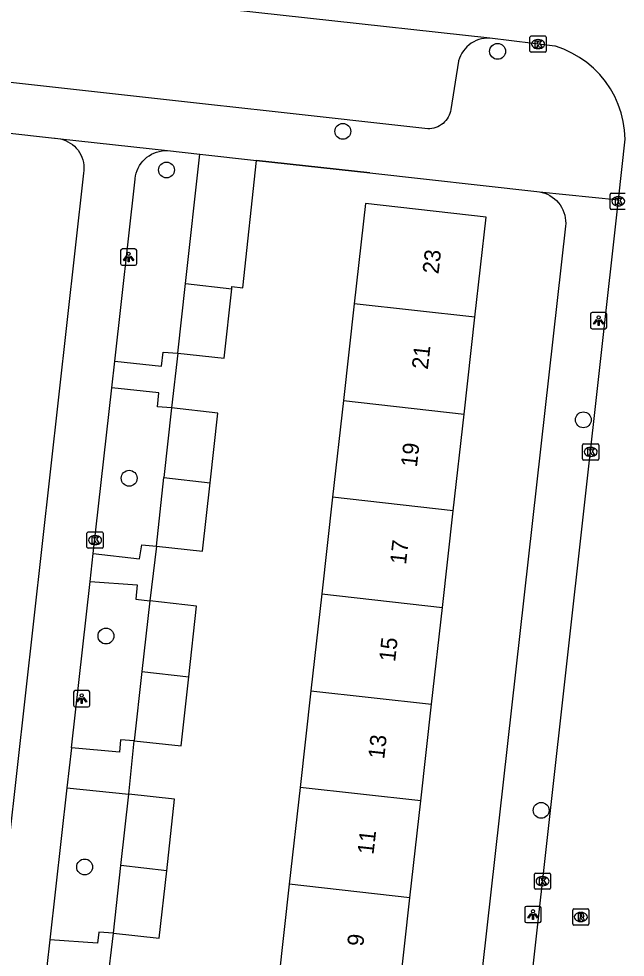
# Model space of a CAD drawing. Extents: x 161928 to 163055, y 386475 to 387428.
# Drawn here: x 162461.8 to 162499.2, y 387121 to 387178.9 of the extents above; entities that cross this region are included whole.
import ezdxf

# ---------------------------------------------------------------- set-up
doc = ezdxf.new("R2010")
doc.units = 0
for name, color, linetype in [('IMGEO_Boom', 7, 'Continuous'), ('IMGEO_Kolk', 7, 'Continuous'), ('IMGEO_Lichtpunt', 7, 'Continuous'), ('IMGEO_Muur', 7, 'Continuous'), ('IMGEO_Pand', 7, 'Continuous'), ('IMGEO_Pand_nummerreeks', 7, 'Continuous'), ('IMGEO_Rijbaan_lokaal_open', 7, 'Continuous'), ('IMGEO_Rioolput', 7, 'Continuous'), ('IMGEO_Voetpad_open', 7, 'Continuous')]:
    doc.layers.add(name, color=color, linetype=linetype)

msp = doc.modelspace()

# ---------------------------------------------------------------- linework, layer by layer
at = {"layer": 'IMGEO_Boom'}
for centre in [(162491.34, 387176.852), (162481.804, 387171.921), (162470.932, 387169.541), (162496.623, 387154.146), (162468.634, 387150.542), (162467.203, 387140.817), (162494.024, 387130.073), (162465.89, 387126.585)]:
    msp.add_circle(centre, 0.489, dxfattribs=at)
at = {"layer": 'IMGEO_Kolk'}
for p, q in [((162493.335, 387176.875), (162493.335, 387177.727)), ((162493.41, 387177.801), (162494.262, 387177.801)), ((162493.823, 387177.581), (162493.848, 387177.581)), ((162494.336, 387177.727), (162494.336, 387176.875)), ((162494.262, 387176.801), (162493.41, 387176.801)), ((162493.846, 387177.021), (162493.821, 387177.021)), ((162498.279, 387167.186), (162498.279, 387168.038)), ((162498.354, 387168.112), (162499.206, 387168.112)), ((162498.767, 387167.892), (162498.792, 387167.892)), ((162499.206, 387167.112), (162498.354, 387167.112)), ((162498.79, 387167.332), (162498.765, 387167.332)), ((162496.577, 387151.739), (162496.577, 387152.591)), ((162496.652, 387152.665), (162497.504, 387152.665)), ((162497.065, 387152.445), (162497.09, 387152.445)), ((162497.578, 387152.591), (162497.578, 387151.739)), ((162497.088, 387151.885), (162497.063, 387151.885)), ((162497.504, 387151.665), (162496.652, 387151.665)), ((162466.034, 387146.304), (162466.034, 387147.156)), ((162466.109, 387147.23), (162466.961, 387147.23)), ((162467.035, 387147.156), (162467.035, 387146.304)), ((162466.522, 387147.01), (162466.547, 387147.01)), ((162466.961, 387146.23), (162466.109, 387146.23)), ((162466.545, 387146.45), (162466.52, 387146.45)), ((162493.607, 387125.286), (162493.607, 387126.138)), ((162493.682, 387126.212), (162494.534, 387126.212)), ((162494.095, 387125.992), (162494.12, 387125.992)), ((162494.608, 387126.138), (162494.608, 387125.286)), ((162494.534, 387125.212), (162493.682, 387125.212)), ((162494.118, 387125.432), (162494.093, 387125.432))]:
    msp.add_line(p, q, dxfattribs=at)
for points in [[(162493.335, 387176.875), (162493.335, 387177.727)], [(162493.41, 387177.801), (162494.262, 387177.801)], [(162493.656, 387177.501), (162493.779, 387177.501), (162493.779, 387177.35), (162493.909, 387177.501), (162494.073, 387177.501), (162493.927, 387177.35), (162494.08, 387177.101), (162493.928, 387177.101), (162493.843, 387177.265), (162493.779, 387177.198), (162493.779, 387177.101), (162493.656, 387177.101), (162493.656, 387177.501)], [(162494.336, 387177.727), (162494.336, 387176.875)], [(162494.262, 387176.801), (162493.41, 387176.801)], [(162498.279, 387167.186), (162498.279, 387168.038)], [(162498.354, 387168.112), (162499.206, 387168.112)], [(162498.6, 387167.812), (162498.723, 387167.812), (162498.723, 387167.661), (162498.853, 387167.812), (162499.017, 387167.812), (162498.871, 387167.661), (162499.024, 387167.412), (162498.872, 387167.412), (162498.787, 387167.576), (162498.723, 387167.509), (162498.723, 387167.412), (162498.6, 387167.412), (162498.6, 387167.812)], [(162499.206, 387167.112), (162498.354, 387167.112)], [(162496.577, 387151.739), (162496.577, 387152.591)], [(162496.652, 387152.665), (162497.504, 387152.665)], [(162496.898, 387152.365), (162497.021, 387152.365), (162497.021, 387152.214), (162497.151, 387152.365), (162497.315, 387152.365), (162497.169, 387152.214), (162497.322, 387151.965), (162497.17, 387151.965), (162497.085, 387152.129), (162497.021, 387152.062), (162497.021, 387151.965), (162496.898, 387151.965), (162496.898, 387152.365)], [(162497.578, 387152.591), (162497.578, 387151.739)], [(162497.504, 387151.665), (162496.652, 387151.665)], [(162466.034, 387146.304), (162466.034, 387147.156)], [(162466.109, 387147.23), (162466.961, 387147.23)], [(162467.035, 387147.156), (162467.035, 387146.304)], [(162466.355, 387146.93), (162466.478, 387146.93), (162466.478, 387146.779), (162466.608, 387146.93), (162466.772, 387146.93), (162466.626, 387146.779), (162466.779, 387146.53), (162466.627, 387146.53), (162466.542, 387146.694), (162466.478, 387146.627), (162466.478, 387146.53), (162466.355, 387146.53), (162466.355, 387146.93)], [(162466.961, 387146.23), (162466.109, 387146.23)], [(162493.607, 387125.286), (162493.607, 387126.138)], [(162493.682, 387126.212), (162494.534, 387126.212)], [(162493.928, 387125.912), (162494.051, 387125.912), (162494.051, 387125.761), (162494.181, 387125.912), (162494.345, 387125.912), (162494.199, 387125.761), (162494.352, 387125.512), (162494.2, 387125.512), (162494.115, 387125.676), (162494.051, 387125.609), (162494.051, 387125.512), (162493.928, 387125.512), (162493.928, 387125.912)], [(162494.608, 387126.138), (162494.608, 387125.286)], [(162494.534, 387125.212), (162493.682, 387125.212)]]:
    msp.add_lwpolyline(points, dxfattribs=at)
for centre, start, end in [((162493.412, 387177.725), 91.55205, 178.44795), ((162493.412, 387177.725), 91.55205, 178.44795), ((162494.26, 387177.725), 1.55205, 88.44795), ((162494.26, 387177.725), 1.55205, 88.44795), ((162493.412, 387176.877), 181.55205, 268.44795), ((162493.412, 387176.877), 181.55205, 268.44795), ((162494.26, 387176.877), 271.55205, 358.44795), ((162494.26, 387176.877), 271.55205, 358.44795), ((162498.356, 387168.036), 91.55205, 178.44795), ((162498.356, 387168.036), 91.55205, 178.44795), ((162498.356, 387167.188), 181.55205, 268.44795), ((162498.356, 387167.188), 181.55205, 268.44795), ((162496.654, 387152.589), 91.55205, 178.44795), ((162496.654, 387152.589), 91.55205, 178.44795), ((162497.502, 387152.589), 1.55205, 88.44795), ((162497.502, 387152.589), 1.55205, 88.44795), ((162496.654, 387151.741), 181.55205, 268.44795), ((162496.654, 387151.741), 181.55205, 268.44795), ((162497.502, 387151.741), 271.55205, 358.44795), ((162497.502, 387151.741), 271.55205, 358.44795), ((162466.111, 387147.154), 91.55205, 178.44795), ((162466.111, 387147.154), 91.55205, 178.44795), ((162466.959, 387147.154), 1.55205, 88.44795), ((162466.959, 387147.154), 1.55205, 88.44795), ((162466.111, 387146.306), 181.55205, 268.44795), ((162466.111, 387146.306), 181.55205, 268.44795), ((162466.959, 387146.306), 271.55205, 358.44795), ((162466.959, 387146.306), 271.55205, 358.44795), ((162493.684, 387126.136), 91.55205, 178.44795), ((162493.684, 387126.136), 91.55205, 178.44795), ((162494.532, 387126.136), 1.55205, 88.44795), ((162494.532, 387126.136), 1.55205, 88.44795), ((162493.684, 387125.288), 181.55205, 268.44795), ((162493.684, 387125.288), 181.55205, 268.44795), ((162494.532, 387125.288), 271.55205, 358.44795), ((162494.532, 387125.288), 271.55205, 358.44795)]:
    msp.add_arc(centre, 0.0765, start, end, dxfattribs=at)
for centre, major_axis, ratio, start_param, end_param in [((162493.822, 387177.301), (-0.387, 0.002), 0.722429, 4.712389, 7.853982), ((162493.847, 387177.301), (-0.39, 0.002), 0.717154, 1.570796, 4.712389), ((162498.766, 387167.612), (-0.387, 0.002), 0.722429, 4.712389, 7.853982), ((162498.791, 387167.612), (-0.39, 0.002), 0.717154, 1.570796, 4.712389), ((162497.064, 387152.165), (-0.387, 0.002), 0.722429, 4.712389, 7.853982), ((162497.089, 387152.165), (-0.39, 0.002), 0.717154, 1.570796, 4.712389), ((162466.521, 387146.73), (-0.387, 0.002), 0.722429, 4.712389, 7.853982), ((162466.546, 387146.73), (-0.39, 0.002), 0.717154, 1.570796, 4.712389), ((162494.094, 387125.712), (-0.387, 0.002), 0.722429, 4.712389, 7.853982), ((162494.119, 387125.712), (-0.39, 0.002), 0.717154, 1.570796, 4.712389)]:
    msp.add_ellipse(centre, major_axis=major_axis, ratio=ratio, start_param=start_param, end_param=end_param, dxfattribs=at)
at = {"layer": 'IMGEO_Lichtpunt'}
for p, q in [((162468.106, 387164.577), (162468.106, 387163.77)), ((162468.106, 387164.577), (162468.106, 387163.77)), ((162469.008, 387164.672), (162468.2, 387164.672)), ((162469.008, 387164.672), (162468.2, 387164.672)), ((162469.102, 387163.77), (162469.102, 387164.577)), ((162469.102, 387163.77), (162469.102, 387164.577)), ((162468.2, 387163.676), (162469.008, 387163.676)), ((162468.2, 387163.676), (162469.008, 387163.676)), ((162497.068, 387160.659), (162497.068, 387159.852)), ((162497.068, 387160.659), (162497.068, 387159.852)), ((162497.97, 387160.754), (162497.162, 387160.754)), ((162497.97, 387160.754), (162497.162, 387160.754)), ((162498.064, 387159.852), (162498.064, 387160.659)), ((162498.064, 387159.852), (162498.064, 387160.659)), ((162497.162, 387159.758), (162497.97, 387159.758)), ((162497.162, 387159.758), (162497.97, 387159.758)), ((162465.21, 387137.359), (162465.21, 387136.552)), ((162465.21, 387137.359), (162465.21, 387136.552)), ((162466.112, 387137.454), (162465.304, 387137.454)), ((162466.112, 387137.454), (162465.304, 387137.454)), ((162466.206, 387136.552), (162466.206, 387137.359)), ((162466.206, 387136.552), (162466.206, 387137.359)), ((162465.304, 387136.458), (162466.112, 387136.458)), ((162465.304, 387136.458), (162466.112, 387136.458)), ((162493.022, 387124.057), (162493.022, 387123.25)), ((162493.022, 387124.057), (162493.022, 387123.25)), ((162493.924, 387124.152), (162493.116, 387124.152)), ((162493.924, 387124.152), (162493.116, 387124.152)), ((162494.018, 387123.25), (162494.018, 387124.057)), ((162494.018, 387123.25), (162494.018, 387124.057)), ((162493.116, 387123.156), (162493.924, 387123.156)), ((162493.116, 387123.156), (162493.924, 387123.156))]:
    msp.add_line(p, q, dxfattribs=at)
for points in [[(162468.48, 387164.241), (162468.519, 387164.213), (162468.331, 387163.951), (162468.293, 387163.978), (162468.48, 387164.241)], [(162468.582, 387164.193), (162468.629, 387164.193), (162468.629, 387163.871), (162468.582, 387163.871), (162468.582, 387164.193)], [(162468.692, 387164.213), (162468.73, 387164.24), (162468.917, 387163.978), (162468.878, 387163.95), (162468.692, 387164.213)], [(162497.442, 387160.323), (162497.481, 387160.295), (162497.293, 387160.033), (162497.255, 387160.06), (162497.442, 387160.323)], [(162497.544, 387160.275), (162497.591, 387160.275), (162497.591, 387159.953), (162497.544, 387159.953), (162497.544, 387160.275)], [(162497.654, 387160.295), (162497.692, 387160.322), (162497.879, 387160.06), (162497.84, 387160.032), (162497.654, 387160.295)], [(162465.584, 387137.023), (162465.623, 387136.995), (162465.435, 387136.733), (162465.397, 387136.76), (162465.584, 387137.023)], [(162465.686, 387136.975), (162465.733, 387136.975), (162465.733, 387136.653), (162465.686, 387136.653), (162465.686, 387136.975)], [(162465.796, 387136.995), (162465.834, 387137.022), (162466.021, 387136.76), (162465.982, 387136.732), (162465.796, 387136.995)], [(162493.396, 387123.721), (162493.435, 387123.693), (162493.247, 387123.431), (162493.209, 387123.458), (162493.396, 387123.721)], [(162493.498, 387123.673), (162493.545, 387123.673), (162493.545, 387123.351), (162493.498, 387123.351), (162493.498, 387123.673)], [(162493.608, 387123.693), (162493.646, 387123.72), (162493.833, 387123.458), (162493.794, 387123.43), (162493.608, 387123.693)]]:
    msp.add_lwpolyline(points, dxfattribs=at)
for centre in [(162468.605, 387164.375), (162497.567, 387160.457), (162465.709, 387137.157), (162493.521, 387123.855)]:
    msp.add_circle(centre, 0.0994, dxfattribs=at)
for centre, start, end in [((162468.2, 387164.577), 90, 180), ((162468.2, 387164.577), 90, 180), ((162469.008, 387164.577), 0, 90), ((162469.008, 387164.577), 0, 90), ((162468.2, 387163.77), 180, 270), ((162468.2, 387163.77), 180, 270), ((162469.008, 387163.77), 270, 0), ((162469.008, 387163.77), 270, 360), ((162497.162, 387160.659), 90, 180), ((162497.162, 387160.659), 90, 180), ((162497.97, 387160.659), 0, 90), ((162497.97, 387160.659), 0, 90), ((162497.162, 387159.852), 180, 270), ((162497.162, 387159.852), 180, 270), ((162497.97, 387159.852), 270, 0), ((162497.97, 387159.852), 270, 360), ((162465.304, 387137.359), 90, 180), ((162465.304, 387137.359), 90, 180), ((162466.112, 387137.359), 0, 90), ((162466.112, 387137.359), 0, 90), ((162465.304, 387136.552), 180, 270), ((162465.304, 387136.552), 180, 270), ((162466.112, 387136.552), 270, 0), ((162466.112, 387136.552), 270, 360), ((162493.116, 387124.057), 90, 180), ((162493.116, 387124.057), 90, 180), ((162493.924, 387124.057), 0, 90), ((162493.924, 387124.057), 0, 90), ((162493.116, 387123.25), 180, 270), ((162493.116, 387123.25), 180, 270), ((162493.924, 387123.25), 270, 0), ((162493.924, 387123.25), 270, 360)]:
    msp.add_arc(centre, 0.0946, start, end, dxfattribs=at)
at = {"layer": 'IMGEO_Muur'}
msp.add_lwpolyline([(162483.472, 387169.357), (162476.475, 387170.136)], dxfattribs=at)
at = {"layer": 'IMGEO_Pand'}
for points in [[(162472.109, 387162.54), (162472.992, 387170.521)], [(162472.992, 387170.521), (162476.475, 387170.136)], [(162474.957, 387162.221), (162474.971, 387162.351), (162475.64, 387162.277), (162476.475, 387170.136)], [(162489.939, 387160.465), (162490.631, 387166.64), (162483.202, 387167.472), (162482.51, 387161.298)], [(162471.634, 387158.249), (162472.109, 387162.54)], [(162471.634, 387158.249), (162474.482, 387157.934), (162474.957, 387162.221)], [(162472.109, 387162.54), (162474.957, 387162.221)], [(162482.51, 387161.298), (162481.843, 387155.335)], [(162489.939, 387160.465), (162482.51, 387161.298)], [(162489.271, 387154.502), (162489.939, 387160.465)], [(162481.843, 387155.335), (162481.175, 387149.372)], [(162481.843, 387155.335), (162489.271, 387154.502)], [(162471.251, 387154.878), (162470.776, 387150.583)], [(162473.629, 387150.264), (162474.105, 387154.562), (162471.251, 387154.878)], [(162488.603, 387148.539), (162489.271, 387154.502)], [(162470.309, 387146.363), (162470.776, 387150.583)], [(162470.309, 387146.363), (162473.163, 387146.047), (162473.629, 387150.264)], [(162470.776, 387150.583), (162473.629, 387150.264)], [(162481.175, 387149.372), (162480.507, 387143.41)], [(162488.603, 387148.539), (162481.175, 387149.372)], [(162487.936, 387142.577), (162488.603, 387148.539)], [(162480.507, 387143.41), (162479.839, 387137.447)], [(162480.507, 387143.41), (162487.936, 387142.577)], [(162469.903, 387142.987), (162469.421, 387138.63)], [(162472.303, 387138.307), (162472.786, 387142.667), (162469.903, 387142.987)], [(162487.268, 387136.614), (162487.936, 387142.577)], [(162469.421, 387138.63), (162468.948, 387134.363)], [(162469.421, 387138.63), (162472.303, 387138.307)], [(162468.948, 387134.363), (162471.831, 387134.044), (162472.303, 387138.307)], [(162479.839, 387137.447), (162479.171, 387131.485)], [(162479.839, 387137.447), (162487.268, 387136.614)], [(162486.6, 387130.652), (162487.268, 387136.614)], [(162468.129, 387126.668), (162468.617, 387131.076)], [(162470.95, 387126.352), (162471.438, 387130.763), (162468.617, 387131.076)], [(162479.171, 387131.485), (162478.503, 387125.522)], [(162486.6, 387130.652), (162479.171, 387131.485)], [(162485.932, 387124.689), (162486.6, 387130.652)], [(162467.668, 387122.506), (162468.129, 387126.668)], [(162467.668, 387122.506), (162470.489, 387122.194), (162470.95, 387126.352)], [(162470.95, 387126.352), (162468.129, 387126.668)], [(162478.503, 387125.522), (162477.835, 387119.559)], [(162485.932, 387124.689), (162478.503, 387125.522)], [(162485.264, 387118.726), (162485.932, 387124.689)]]:
    msp.add_lwpolyline(points, dxfattribs=at)
at = {"layer": 'IMGEO_Rijbaan_lokaal_open'}
for points in [[(162490.852, 387177.669), (162423.416, 387185.075)], [(162498.787, 387167.71), (162499.203, 387171.445), (162499.169, 387171.989), (162499.087, 387172.528), (162498.956, 387173.058), (162498.779, 387173.574), (162498.557, 387174.072), (162498.291, 387174.548), (162497.983, 387174.999), (162497.637, 387175.42), (162497.254, 387175.808), (162496.838, 387176.161), (162496.392, 387176.475), (162495.92, 387176.748), (162495.425, 387176.978), (162494.912, 387177.163), (162494.87, 387177.176), (162490.852, 387177.669)], [(162493.485, 387120.104), (162498.787, 387167.71)]]:
    msp.add_lwpolyline(points, dxfattribs=at)
at = {"layer": 'IMGEO_Rioolput'}
for p, q in [((162495.969, 387123.074), (162495.969, 387123.926)), ((162496.044, 387124), (162496.896, 387124)), ((162496.457, 387123.78), (162496.482, 387123.78)), ((162496.97, 387123.926), (162496.97, 387123.074)), ((162496.896, 387123), (162496.044, 387123)), ((162496.48, 387123.22), (162496.455, 387123.22))]:
    msp.add_line(p, q, dxfattribs=at)
for points in [[(162495.969, 387123.074), (162495.969, 387123.926)], [(162496.044, 387124), (162496.896, 387124)], [(162496.558, 387123.698), (162496.306, 387123.7), (162496.306, 387123.3)], [(162496.306, 387123.3), (162496.43, 387123.3), (162496.43, 387123.462), (162496.441, 387123.462)], [(162496.484, 387123.619), (162496.43, 387123.619), (162496.43, 387123.538)], [(162496.43, 387123.538), (162496.482, 387123.538)], [(162496.97, 387123.926), (162496.97, 387123.074)], [(162496.896, 387123), (162496.044, 387123)], [(162496.488, 387123.433), (162496.559, 387123.3), (162496.699, 387123.3), (162496.634, 387123.426)]]:
    msp.add_lwpolyline(points, dxfattribs=at)
for centre, radius, start, end in [((162496.046, 387123.924), 0.0765, 91.55205, 178.44795), ((162496.046, 387123.924), 0.0765, 91.55205, 178.44795), ((162496.44, 387123.409), 0.0533, 26.02933, 88.69889), ((162496.466, 387123.727), 0.19, 274.7715, 282.96867), ((162496.49, 387123.523), 0.0964, 77.00612, 93.18647), ((162496.504, 387123.58), 0.0378, 276.66336, 79.67722), ((162496.557, 387123.588), 0.109, 350.36119, 89.41601), ((162496.555, 387123.588), 0.112, 277.58423, 350.98172), ((162496.539, 387123.373), 0.108, 29.51342, 73.79051), ((162496.894, 387123.924), 0.0765, 1.55205, 88.44795), ((162496.894, 387123.924), 0.0765, 1.55205, 88.44795), ((162496.046, 387123.076), 0.0765, 181.55205, 268.44795), ((162496.046, 387123.076), 0.0765, 181.55205, 268.44795), ((162496.894, 387123.076), 0.0765, 271.55205, 358.44795), ((162496.894, 387123.076), 0.0765, 271.55205, 358.44795)]:
    msp.add_arc(centre, radius, start, end, dxfattribs=at)
for centre, major_axis, ratio, start_param, end_param in [((162496.456, 387123.5), (-0.387, 0.002), 0.722429, 4.712389, 7.853982), ((162496.481, 387123.5), (-0.39, 0.002), 0.717154, 1.570796, 4.712389)]:
    msp.add_ellipse(centre, major_axis=major_axis, ratio=ratio, start_param=start_param, end_param=end_param, dxfattribs=at)
at = {"layer": 'IMGEO_Voetpad_open'}
for points in [[(162490.852, 387177.669), (162490.681, 387177.668), (162490.511, 387177.651), (162490.344, 387177.62), (162490.179, 387177.574), (162490.02, 387177.513), (162489.866, 387177.438), (162489.72, 387177.35), (162489.582, 387177.249), (162489.454, 387177.136), (162489.337, 387177.012), (162489.231, 387176.878), (162489.137, 387176.735), (162489.057, 387176.585), (162488.99, 387176.428), (162488.938, 387176.265), (162488.932, 387176.244), (162488.463, 387173.261), (162488.441, 387173.155), (162488.404, 387173.033), (162488.357, 387172.915), (162488.3, 387172.802), (162488.233, 387172.695), (162488.156, 387172.594), (162488.071, 387172.5), (162487.978, 387172.414), (162487.877, 387172.337), (162487.77, 387172.269), (162487.658, 387172.211), (162487.54, 387172.163), (162487.419, 387172.126), (162487.295, 387172.1), (162487.169, 387172.085), (162487.042, 387172.081), (162477.259, 387173.166), (162473.532, 387173.579), (162447.451, 387176.471)], [(162455.019, 387172.518), (162464.023, 387171.497), (162464.07, 387171.496), (162464.234, 387171.483), (162464.397, 387171.455)], [(162464.397, 387171.455), (162464.556, 387171.413), (162464.711, 387171.357), (162464.86, 387171.287), (162465.003, 387171.204), (162465.137, 387171.109), (162465.263, 387171.002), (162465.378, 387170.884), (162465.482, 387170.756), (162465.575, 387170.62), (162465.655, 387170.476), (162465.722, 387170.325), (162465.775, 387170.169), (162465.814, 387170.009), (162465.839, 387169.846), (162465.848, 387169.681), (162465.844, 387169.517), (162465.824, 387169.353), (162459.115, 387109.512)], [(162464.397, 387171.455), (162470.999, 387170.736)], [(162467.747, 387157.753), (162469.007, 387168.985), (162469.009, 387169.008), (162469.033, 387169.178), (162469.072, 387169.344), (162469.126, 387169.506), (162469.193, 387169.663), (162469.275, 387169.813), (162469.37, 387169.956), (162469.477, 387170.089), (162469.596, 387170.212), (162469.725, 387170.324), (162469.863, 387170.424), (162470.01, 387170.512), (162470.164, 387170.586), (162470.325, 387170.645), (162470.489, 387170.691), (162470.658, 387170.721), (162470.828, 387170.736), (162470.999, 387170.736)], [(162470.999, 387170.736), (162472.992, 387170.521)], [(162476.475, 387170.136), (162483.472, 387169.357), (162493.752, 387168.211), (162493.916, 387168.192)], [(162493.916, 387168.192), (162494.085, 387168.157), (162494.25, 387168.107), (162494.409, 387168.043), (162494.563, 387167.964), (162494.709, 387167.873), (162494.846, 387167.768), (162494.973, 387167.652), (162495.09, 387167.525), (162495.194, 387167.388), (162495.286, 387167.242), (162495.365, 387167.088), (162495.429, 387166.928), (162495.479, 387166.763), (162495.514, 387166.595), (162495.534, 387166.423), (162495.538, 387166.251), (162495.527, 387166.079), (162490.41, 387120.449)], [(162493.916, 387168.192), (162498.787, 387167.71)], [(162467.747, 387157.753), (162470.631, 387157.449), (162470.732, 387158.312), (162471.634, 387158.249)], [(162471.634, 387158.249), (162471.251, 387154.878)], [(162467.562, 387156.117), (162467.747, 387157.753)], [(162466.417, 387145.906), (162467.562, 387156.117)], [(162471.251, 387154.878), (162470.377, 387154.949), (162470.453, 387155.812), (162467.562, 387156.117)], [(162466.417, 387145.906), (162469.261, 387145.586), (162469.406, 387146.449), (162470.309, 387146.363)], [(162470.309, 387146.363), (162469.903, 387142.987)], [(162466.224, 387144.186), (162466.417, 387145.906)], [(162465.075, 387133.933), (162466.224, 387144.186)], [(162466.224, 387144.186), (162469.134, 387143.975), (162469.055, 387143.094), (162469.903, 387142.987)], [(162465.075, 387133.933), (162464.798, 387131.466)], [(162468.948, 387134.363), (162468.107, 387134.411), (162468.044, 387133.659), (162465.075, 387133.933)], [(162468.617, 387131.076), (162468.948, 387134.363)], [(162464.798, 387131.466), (162463.747, 387122.087)], [(162464.798, 387131.466), (162468.617, 387131.076)], [(162467.668, 387122.506), (162466.775, 387122.577), (162466.674, 387121.88), (162463.747, 387122.087)], [(162467.275, 387119.249), (162467.668, 387122.506)], [(162463.747, 387122.087), (162463.563, 387120.449), (162463.541, 387120.25)]]:
    msp.add_lwpolyline(points, dxfattribs=at)

# ---------------------------------------------------------------- texts
at = {"layer": 'IMGEO_Pand_nummerreeks'}
for s, p in [('23', (162487.698, 387163.101)), ('21', (162487.039, 387157.215)), ('19', (162486.365, 387151.195)), ('17', (162485.694, 387145.197)), ('15', (162485.022, 387139.2)), ('13', (162484.35, 387133.202)), ('11', (162483.69, 387127.317)), ('9', (162483.057, 387121.663))]:
    msp.add_text(s, height=1, rotation=83.60879, dxfattribs=at).set_placement(p)

doc.saveas('drawing.dxf')
